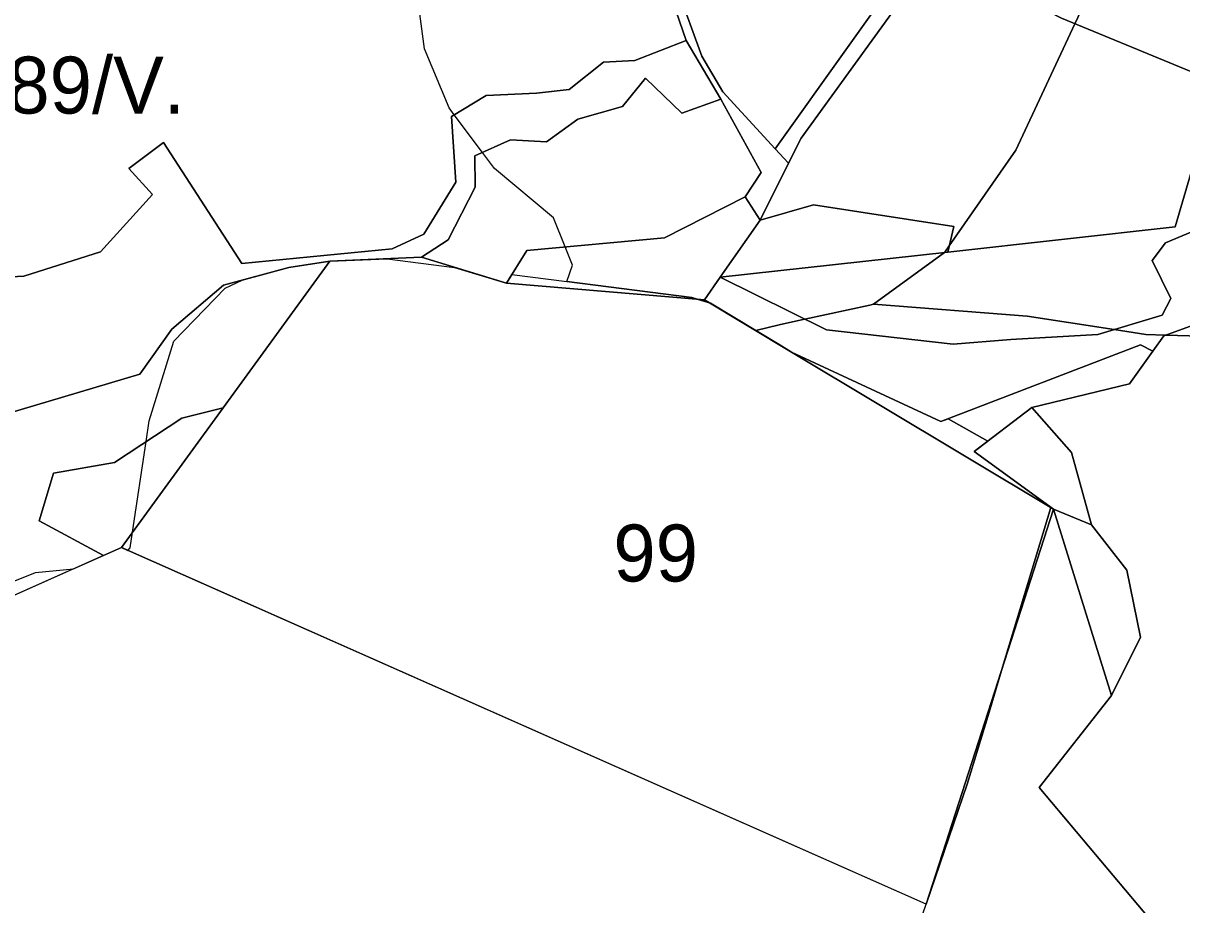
# Model space of a CAD drawing. Extents: x -477304 to -465429, y -1159113 to -1149210.
# Drawn here: x -475199.2 to -474893.9, y -1157226 to -1156993.7 of the extents above; entities that cross this region are included whole.
import ezdxf

# ---------------------------------------------------------------- set-up
doc = ezdxf.new("R2010")
doc.units = 0
for name, color, linetype in [('BPEJ_s', 7, 'Continuous'), ('ostatni_s', 7, 'Continuous'), ('PUPFL_s', 7, 'Continuous'), ('trav_porost_s', 7, 'Continuous')]:
    doc.layers.add(name, color=color, linetype=linetype)

msp = doc.modelspace()

# ---------------------------------------------------------------- linework, layer by layer
at = {"layer": 'BPEJ_s'}
msp.add_line((-475055.94, -1157061.81), (-475054.5, -1157057.5), dxfattribs=at)
for points in [[(-474866.9, -1157076.77), (-474898.2, -1157075.9), (-474903.39, -1157075.75), (-474911.76, -1157074.46), (-474934.68, -1157070.94), (-474975.14, -1157067.79), (-474956.44, -1157054.16), (-474956.34, -1157054.09), (-474955.17, -1157052.39), (-474937.69, -1157027.21), (-474922.07, -1156993.87), (-474910.81, -1156969.84), (-474901.3, -1156926.97), (-474900.31, -1156922.5), (-474897.37, -1156909.26), (-474894.87, -1156897.1), (-474885.74, -1156852.7)], [(-474910.81, -1156969.84), (-474922.07, -1156993.87), (-474937.69, -1157027.21), (-474955.17, -1157052.39), (-474956.34, -1157054.09), (-474956.44, -1157054.16), (-474975.14, -1157067.79), (-474976.15, -1157068.01), (-474993.21, -1157071.72), (-474993.33, -1157071.74), (-475000, -1157073.19), (-475006.15, -1157074.72), (-475018.14, -1157067.52), (-475021.63, -1157066.43), (-475023, -1157066), (-475055.94, -1157061.81), (-475054.5, -1157057.5), (-475056.42, -1157052.68), (-475059.5, -1157045), (-475075, -1157032), (-475078.19, -1157027.75), (-475085.62, -1157017.84), (-475087, -1157016), (-475093.5, -1157000.5), (-475096.08, -1156980.62)], [(-475078.19, -1157027.75), (-475085.62, -1157017.84), (-475087, -1157016), (-475093.5, -1157000.5), (-475096.08, -1156980.62)], [(-475054.5, -1157057.5), (-475056.42, -1157052.68), (-475059.5, -1157045), (-475075, -1157032), (-475078.19, -1157027.75)], [(-475218.5, -1157147.5), (-475196, -1157138.5), (-475185.97, -1157137.52), (-475178.01, -1157133.97), (-475173.31, -1157131.87), (-475171.62, -1157132.62), (-475171, -1157132), (-475170.38, -1157127.85), (-475166.82, -1157103.96), (-475166, -1157098.5), (-475159.5, -1157077.5), (-475146, -1157063.5), (-475141.49, -1157061.39), (-475129.21, -1157058.1), (-475118.38, -1157056.46), (-475103.33, -1157055.79), (-475085.57, -1157058.05), (-475071.82, -1157062.26), (-475070.41, -1157059.97), (-475055.94, -1157061.81)], [(-475000, -1157338.03), (-474961.24, -1157225.87), (-474950.47, -1157194.27), (-474944.71, -1157175.24), (-474941.4, -1157164.3), (-474928.41, -1157121.37), (-474928.38, -1157121.29), (-474948.62, -1157106.6), (-474945, -1157103.83), (-474955.49, -1157097.98), (-474957.38, -1157098.71), (-474996.75, -1157080.36), (-475000, -1157078.41), (-475006.15, -1157074.72), (-475000, -1157073.19), (-474993.33, -1157071.74), (-474993.21, -1157071.72), (-474976.15, -1157068.01), (-474975.14, -1157067.79), (-474934.68, -1157070.94), (-474911.76, -1157074.46), (-474903.39, -1157075.75), (-474898.2, -1157075.9), (-474866.9, -1157076.77)]]:
    msp.add_lwpolyline(points, dxfattribs=at)
for points in [[(-475085.57, -1157058.05), (-475071.82, -1157062.26), (-475070.41, -1157059.97), (-475055.94, -1157061.81), (-475023, -1157066), (-475021.63, -1157066.43), (-475018.14, -1157067.52), (-475006.15, -1157074.72), (-475000, -1157078.41), (-474996.75, -1157080.36), (-474957.38, -1157098.71), (-474955.49, -1157097.98), (-474945, -1157103.83), (-474948.62, -1157106.6), (-474928.38, -1157121.29), (-474928.41, -1157121.37), (-474941.4, -1157164.3), (-474944.71, -1157175.24), (-474950.47, -1157194.27), (-474961.24, -1157225.87), (-475171.62, -1157132.62), (-475171, -1157132), (-475170.38, -1157127.85), (-475166.82, -1157103.96), (-475166, -1157098.5), (-475159.5, -1157077.5), (-475146, -1157063.5), (-475141.49, -1157061.39), (-475129.21, -1157058.1), (-475118.38, -1157056.46), (-475103.33, -1157055.79)], [(-475227.32, -1157155.97), (-475381.93, -1157224.96), (-475396.41, -1157181.41), (-475398.27, -1157175.79), (-475404.85, -1157150.24), (-475400.75, -1157148.48), (-475390.67, -1157149.43), (-475387.68, -1157143.43), (-475376, -1157137.9), (-475374.52, -1157142.07), (-475367.87, -1157140.49), (-475367.5, -1157143), (-475366.53, -1157146.85), (-475363.5, -1157159), (-475355.16, -1157158.48), (-475345.83, -1157157.9), (-475331.5, -1157157), (-475301, -1157153), (-475300.68, -1157153), (-475291.59, -1157153), (-475244, -1157153), (-475218.5, -1157147.5), (-475196, -1157138.5), (-475185.97, -1157137.52)]]:
    msp.add_lwpolyline(points, close=True, dxfattribs=at)
at = {"layer": 'ostatni_s'}
msp.add_lwpolyline([(-475032.91, -1156967.9), (-475020.35, -1157002.37), (-475014.87, -1157011.78), (-475001.1, -1157026.85), (-474997.52, -1157030.58), (-475004.98, -1157045.6), (-475008.98, -1157039.46), (-475004.76, -1157033.05), (-475015.36, -1157013.76), (-475024.49, -1156998.25), (-475034.14, -1156970.18)], dxfattribs=at)
for points in [[(-475015.54, -1157060.67), (-475019.69, -1157066.59), (-475071.82, -1157062.26), (-475066.47, -1157053.6), (-475030.19, -1157050.29), (-475008.98, -1157039.46), (-475004.98, -1157045.6)], [(-475362.51, -1157165.75), (-475341.13, -1157155.68), (-475338.99, -1157154.07), (-475309.31, -1157131.82), (-475281.43, -1157123.62), (-475262.22, -1157116.87), (-475239.11, -1157107.49), (-475216.32, -1157100.41), (-475168.48, -1157086.2), (-475160.07, -1157074.34), (-475146.39, -1157062.71), (-475129.21, -1157058.1), (-475118.38, -1157056.46), (-475146.52, -1157095.09), (-475157.42, -1157097.75), (-475175.17, -1157109.48), (-475191.25, -1157112.25), (-475195.02, -1157124.81), (-475178.01, -1157133.97), (-475227.32, -1157155.97), (-475267.64, -1157158.72), (-475299.76, -1157151.05), (-475304.91, -1157161.95)]]:
    msp.add_lwpolyline(points, close=True, dxfattribs=at)
at = {"layer": 'PUPFL_s'}
for points in [[(-474899.13, -1157070.68), (-474916.01, -1157075.74), (-474938.95, -1157077.02), (-474954.17, -1157078.25), (-474987.5, -1157074.55), (-475015.54, -1157060.67), (-474955.56, -1157054.06), (-474895.66, -1157047.4), (-474884.52, -1157009.38), (-474874.79, -1157013.4), (-474876.41, -1157020.73), (-474881.13, -1157019.11), (-474883.41, -1157024.26), (-474882.74, -1157034.73), (-474885.83, -1157042.11), (-474889.45, -1157047.94), (-474898.18, -1157051.61), (-474901.76, -1157056.2), (-474896.84, -1157066.23)], [(-475004.98, -1157045.6), (-474990.97, -1157041.57), (-474953.98, -1157047.3), (-474955.56, -1157054.06), (-475015.54, -1157060.67)], [(-474996.75, -1157080.36), (-474927.7, -1157121.79), (-474961.24, -1157225.87), (-475173.31, -1157131.87), (-475146.52, -1157095.09), (-475118.38, -1157056.46), (-475094.25, -1157055.39), (-475071.82, -1157062.26), (-475019.69, -1157066.59)], [(-474927.7, -1157121.79), (-474996.75, -1157080.36), (-474957.38, -1157098.71), (-474904.81, -1157078.5), (-474901.57, -1157080.12), (-474907.74, -1157088.76), (-474933.39, -1157094.94), (-474948.62, -1157106.6)], [(-475157.42, -1157097.75), (-475146.52, -1157095.09), (-475173.31, -1157131.87), (-475178.01, -1157133.97), (-475195.02, -1157124.81), (-475191.25, -1157112.25), (-475175.17, -1157109.48)], [(-474912.48, -1157170.89), (-474931.49, -1157195.12), (-474892.52, -1157241.46), (-474886.05, -1157245.19), (-474883.94, -1157252.89), (-474877.5, -1157259.47), (-474912.53, -1157279.31), (-474928.05, -1157291.89), (-474947.95, -1157317.8), (-474950.53, -1157332.53), (-474945.28, -1157336.43), (-474947.56, -1157338.77), (-474938.75, -1157355.68), (-475013.32, -1157377.75), (-475008, -1157362.36), (-475002.07, -1157344.02), (-474961.24, -1157225.87), (-474927.7, -1157121.79)], [(-474908.39, -1157137.84), (-474904.77, -1157155.5), (-474912.48, -1157170.89), (-474927.7, -1157121.79), (-474917.71, -1157125.88)]]:
    msp.add_lwpolyline(points, close=True, dxfattribs=at)
at = {"layer": 'trav_porost_s'}
for points in [[(-474884.52, -1157009.38), (-474925.65, -1156992.39), (-474958.94, -1156975.27), (-474957.66, -1156973.5), (-474955.55, -1156971.7), (-474927.31, -1156951.29), (-474900.21, -1156925.95), (-474872.85, -1156900.05)], [(-475034.14, -1156970.18), (-475024.49, -1156998.25), (-475038.01, -1157003.58), (-475046.27, -1157003.98), (-475055.35, -1157011.22), (-475063.94, -1157012.15), (-475077.25, -1157012.75), (-475086.37, -1157018.29), (-475085.24, -1157035.62), (-475093.64, -1157049.29), (-475101.98, -1157053.21), (-475141.57, -1157057.06), (-475162.27, -1157025.17), (-475171.39, -1157031.97), (-475165.15, -1157038.85), (-475178.81, -1157053.99), (-475199.05, -1157060.39), (-475233.42, -1157062.21)], [(-475233.42, -1157062.21), (-475199.05, -1157060.39), (-475178.81, -1157053.99), (-475165.15, -1157038.85), (-475171.39, -1157031.97), (-475162.27, -1157025.17), (-475141.57, -1157057.06), (-475101.98, -1157053.21), (-475093.64, -1157049.29), (-475085.24, -1157035.62), (-475086.37, -1157018.29), (-475077.25, -1157012.75), (-475063.94, -1157012.15), (-475055.35, -1157011.22), (-475046.27, -1157003.98), (-475038.01, -1157003.58), (-475024.49, -1156998.25), (-475015.36, -1157013.76), (-475025.66, -1157017.44), (-475035.25, -1157008.22), (-475041.31, -1157015.66), (-475053.09, -1157019.03), (-475061.33, -1157024.93), (-475070.83, -1157024.47), (-475080.18, -1157028.64), (-475080.07, -1157036.96), (-475087.24, -1157050.78), (-475094.25, -1157055.39), (-475118.38, -1157056.46), (-475129.21, -1157058.1), (-475146.39, -1157062.71), (-475160.07, -1157074.34), (-475168.48, -1157086.2), (-475216.32, -1157100.41)], [(-474890.62, -1157073.17), (-474898.68, -1157076.07), (-474901.57, -1157080.12), (-474904.81, -1157078.5), (-474957.38, -1157098.71), (-474996.75, -1157080.36), (-475019.69, -1157066.59), (-475015.54, -1157060.67), (-474987.5, -1157074.55), (-474954.17, -1157078.25), (-474938.95, -1157077.02), (-474916.01, -1157075.74), (-474899.13, -1157070.68), (-474896.84, -1157066.23), (-474901.76, -1157056.2), (-474898.18, -1157051.61), (-474889.45, -1157047.94)], [(-474892.52, -1157241.46), (-474931.49, -1157195.12), (-474912.48, -1157170.89), (-474904.77, -1157155.5), (-474908.39, -1157137.84), (-474917.71, -1157125.88), (-474922.98, -1157106.83), (-474933.39, -1157094.94), (-474907.74, -1157088.76), (-474901.57, -1157080.12), (-474898.68, -1157076.07), (-474890.62, -1157073.17)]]:
    msp.add_lwpolyline(points, dxfattribs=at)
for points in [[(-474977.45, -1156959), (-474962.94, -1156973.33), (-475001.1, -1157026.85), (-475014.87, -1157011.78), (-475020.35, -1157002.37), (-475032.91, -1156967.9), (-475036.78, -1156949.4), (-475038.49, -1156935.15), (-475030.21, -1156926.96), (-475023.69, -1156924.95), (-475009.15, -1156912.07), (-474990.14, -1156941.38)], [(-474962.94, -1156973.33), (-474977.45, -1156959), (-474990.14, -1156941.38), (-475009.15, -1156912.07), (-475005.13, -1156909.96), (-474988.1, -1156937.24), (-474974.73, -1156955.89), (-474957.66, -1156973.5), (-474958.94, -1156975.27), (-474960.47, -1156977.37), (-474994.25, -1157023.99), (-474997.52, -1157030.58), (-475001.1, -1157026.85)], [(-474925.65, -1156992.39), (-474884.52, -1157009.38), (-474895.66, -1157047.4), (-474955.56, -1157054.06), (-474953.98, -1157047.3), (-474990.97, -1157041.57), (-475004.98, -1157045.6), (-474997.52, -1157030.58), (-474994.25, -1157023.99), (-474960.47, -1156977.37), (-474958.94, -1156975.27)], [(-475035.25, -1157008.22), (-475025.66, -1157017.44), (-475015.36, -1157013.76), (-475004.76, -1157033.05), (-475008.98, -1157039.46), (-475030.19, -1157050.29), (-475066.47, -1157053.6), (-475071.82, -1157062.26), (-475094.25, -1157055.39), (-475087.24, -1157050.78), (-475080.07, -1157036.96), (-475080.18, -1157028.64), (-475070.83, -1157024.47), (-475061.33, -1157024.93), (-475053.09, -1157019.03), (-475041.31, -1157015.66)], [(-474933.39, -1157094.94), (-474922.98, -1157106.83), (-474917.71, -1157125.88), (-474927.7, -1157121.79), (-474948.62, -1157106.6)]]:
    msp.add_lwpolyline(points, close=True, dxfattribs=at)

# ---------------------------------------------------------------- texts
at = {"layer": 'BPEJ_s'}
for s, p in [('84189/V.', (-475236.86, -1157017.52)), ('99', (-475043.7, -1157140.83))]:
    msp.add_text(s, height=15, dxfattribs=at).set_placement(p)

doc.saveas('drawing.dxf')
